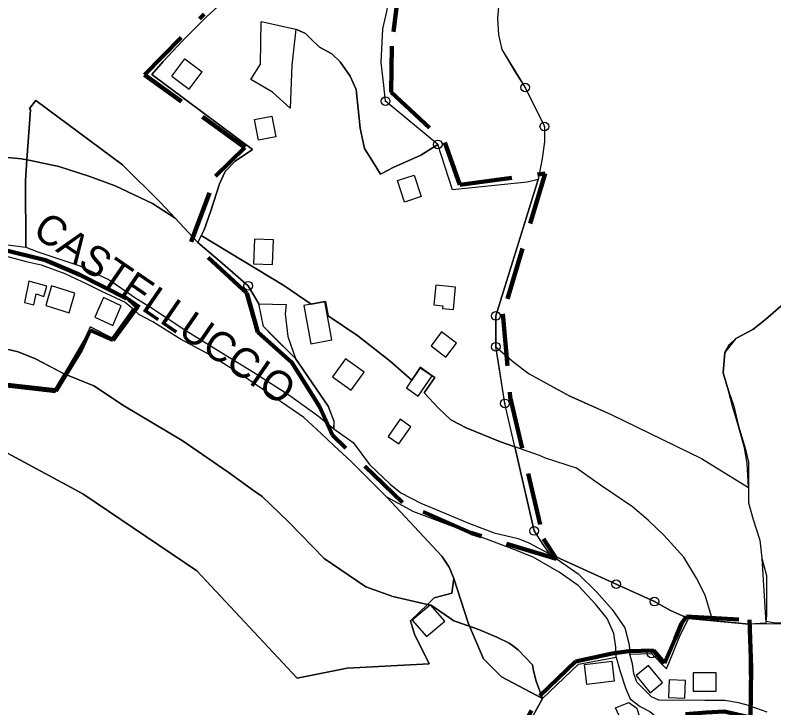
# Model space of a CAD drawing. Extents: x 645880 to 658994, y 884400 to 894744.
# Drawn here: x 655747.6 to 656182.3, y 891531.6 to 891928.6 of the extents above; entities that cross this region are included whole.
import ezdxf
from ezdxf.enums import TextEntityAlignment as Align

# ---------------------------------------------------------------- set-up
doc = ezdxf.new("R2010")
doc.units = 0
doc.header["$LTSCALE"] = 10
doc.header["$PDMODE"] = 32
doc.header["$PDSIZE"] = 5
doc.linetypes.add('MEDIUM_DASHED', pattern=[4.5, 3, -1.5])
for name, color, linetype, lineweight in [('12', 7, 'Continuous', 25), ('15', 7, 'MEDIUM_DASHED', 100), ('16', 7, 'Continuous', 25), ('17', 7, 'Continuous', 25), ('30', 7, 'Continuous', 25), ('33', 7, 'Continuous', 25), ('55', 7, 'Continuous', 25), ('6', 7, 'Continuous', 25), ('7', 7, 'Continuous', 25), ('8', 7, 'Continuous', 25)]:
    doc.layers.add(name, color=color, linetype=linetype, lineweight=lineweight)
doc.layers.add('60', color=7, linetype='Continuous')

msp = doc.modelspace()

# ---------------------------------------------------------------- linework, layer by layer
at = {"layer": '12'}
for points in [[(655888.5, 891925), (655908.32, 891920.64), (655906.06, 891899.99), (655905.14, 891875.37), (655894.95, 891884.37), (655882.68, 891891.78), (655888.24, 891900.55)], [(655887.11, 891763.14), (655902.81, 891762.74), (655902.36, 891757.5), (655903.81, 891744.41), (655908.14, 891731.75), (655889.85, 891750.11)]]:
    msp.add_lwpolyline(points, close=True, dxfattribs=at)
at = {"layer": '15'}
for points in [[(655968.03, 891948.85), (655963.44, 891910.84), (655963.07, 891884.46), (655993.82, 891855.67), (656002.35, 891831.3), (656051.2, 891837.93), (656027.05, 891757.4), (656031.25, 891709.64), (656050.29, 891628.45), (656057.81, 891616.94), (656008.7, 891631.83), (655969.52, 891649.2), (655929.34, 891687.91), (655921.9, 891704.29), (655906.02, 891729.6), (655886.68, 891746.98), (655880.23, 891769.31), (655848.48, 891798.59), (655862.43, 891836.28), (655879.24, 891852.69), (655821.7, 891894.38), (655855.8, 891929.06)], [(656129.47, 891579.99), (656132.2, 891583.96), (656168.33, 891581.97), (656169.33, 891554.49), (656168.83, 891526.01), (656153.99, 891529.49), (656143.37, 891528.83), (656131.76, 891527.95)], [(656118.62, 891525.84), (656115.09, 891522.49), (656109.61, 891512.47), (656107.56, 891505.27), (656130.23, 891488.12), (656118.29, 891470.76), (656094.96, 891481.82), (656069.3, 891487.05), (656055.47, 891492.82), (656040.55, 891497.87), (656033.97, 891501.06), (656028.99, 891503.72), (656048.16, 891538.46), (656068.74, 891558.16), (656089.63, 891562.66), (656099.28, 891564.15), (656113.39, 891564.39), (656119.58, 891557.21), (656125.76, 891571.08), (656129.47, 891579.99)]]:
    msp.add_lwpolyline(points, dxfattribs=at)
msp.add_lwpolyline([(655646.84, 891749.19), (655653.39, 891769.57), (655661.39, 891782.31), (655679.57, 891791.4), (655703.94, 891796.86), (655720.3, 891797.59), (655740.3, 891794.31), (655765.03, 891788.13), (655784.67, 891779.76), (655812.67, 891765.57), (655817.4, 891761.2), (655803.58, 891742.28), (655790.49, 891748.1), (655785.39, 891736.82), (655770.85, 891713.17), (655739.46, 891716.66), (655731.59, 891716.04), (655729.52, 891684.15), (655680.88, 891688.08), (655676.95, 891728.68), (655687.01, 891734.77), (655685.02, 891756.84), (655679.49, 891755.99), (655656.66, 891749.56)], close=True, dxfattribs=at)
at = {"layer": '16'}
for points in [[(656239.58, 891884.9), (656251.8, 891878.19), (656258.02, 891872.19), (656260.02, 891868.63), (656260.47, 891863.74), (656257.36, 891857.51), (656236.47, 891823.03), (656212.68, 891789), (656187.83, 891763.23), (656177.5, 891754.21), (656170.25, 891748.49), (656160.57, 891743.21), (656154.2, 891735.29), (656153.25, 891723.59), (656156.3, 891713.28), (656159.36, 891704.5), (656162.03, 891693.05), (656165.84, 891680.45), (656167.75, 891672.44), (656167.75, 891657.93)], [(656167.75, 891657.93), (656167.75, 891649.15), (656170.42, 891639.61), (656174.23, 891627.77), (656175.38, 891617.47), (656178.1, 891607.41), (656178.04, 891584.27), (656177.78, 891581.2), (656183.34, 891580.26), (656198.23, 891580.51), (656212.94, 891580.51), (656222.91, 891580.94), (656234.08, 891584.44)]]:
    msp.add_lwpolyline(points, dxfattribs=at)
at = {"layer": '17'}
for p, q in [((656039.83, 891887.16), (656050.8, 891864.74)), ((656091.93, 891602.45), (656053.68, 891619.89)), ((656113.98, 891592.47), (656091.93, 891602.45))]:
    msp.add_line(p, q, dxfattribs=at)
for points in [[(656026.31, 891952.9), (656023.97, 891926.94), (656024.56, 891917.35), (656026.47, 891908.94), (656039.83, 891887.16), (656050.8, 891864.74), (656050.94, 891856), (656049.63, 891846.49), (656047.32, 891834.46), (656023, 891756.2), (656023, 891738.57), (656033.49, 891729.45), (656042.16, 891722.94), (656064.51, 891710.71), (656089.17, 891699.79), (656140.89, 891674.46), (656167.75, 891657.93), (656167.75, 891657.93), (656166.96, 891671.83), (656165.46, 891680.68), (656162.03, 891693.05), (656158.68, 891704.42), (656156.3, 891713.28), (656153.25, 891723.59), (656154.2, 891735.29), (656156.98, 891739.83), (656160.57, 891743.21), (656170.25, 891748.49), (656177.5, 891754.21), (656187.83, 891763.23)], [(656026.3, 891952.9), (656023.97, 891926.94), (656024.56, 891917.35), (656026.47, 891908.94), (656034.42, 891895.35), (656039.83, 891887.16)], [(655754.3, 891845.65), (655756.39, 891874.36), (655755.78, 891875.07), (655759.39, 891879.59), (655809.14, 891842.89), (655830.8, 891821.22), (655852.15, 891798.25), (655855.8, 891805.55), (655859.68, 891816.44), (655864.62, 891831.87), (655867.91, 891839.06), (655873.67, 891844.92), (655883.55, 891851.57), (655825.89, 891894.52), (655832.33, 891902.04), (655843.29, 891913.65), (655856.93, 891927.43), (655868, 891937.73)], [(655958.26, 891920.66), (655960.6, 891930.61), (655961.54, 891936.46)], [(655959.83, 891879.28), (655958.87, 891888.32), (655957.26, 891901.5), (655958.26, 891920.66)], [(656049.63, 891846.49), (656047.32, 891834.46), (656040.98, 891832.9), (655998.19, 891828.4), (655989.69, 891854.52), (655959.83, 891879.28)], [(656050.8, 891864.74), (656050.94, 891856), (656049.63, 891846.49)], [(655754.3, 891845.65), (655751.28, 891846.27), (655731.29, 891848.24), (655713.48, 891848.65), (655700.24, 891847.42)], [(655700.24, 891847.42), (655713.48, 891848.65), (655731.29, 891848.24), (655751.28, 891846.27), (655754.3, 891845.65)], [(655687.95, 891796.1), (655704.64, 891798.15), (655718.02, 891798.89), (655734.15, 891798.14), (655753.71, 891795.7), (655753.43, 891833.77), (655754.3, 891845.65)], [(655786.39, 891654.24), (655728.52, 891685.4), (655700.38, 891687.6), (655682.98, 891688.96)], [(655999.02, 891581.54), (655985.86, 891590.44), (655983.92, 891590.89), (655974.18, 891581.45), (655976.43, 891573.76), (655984.75, 891556.73), (655937.84, 891554.35), (655909.11, 891548.53), (655851.67, 891610.21), (655786.39, 891654.24)], [(656092.04, 891560.61), (656091.83, 891566.28), (656090.56, 891574.24), (656086.74, 891582.84), (656080.37, 891590.8), (656070.19, 891601.63), (656059.37, 891609.27), (656044.41, 891617.87), (656032.35, 891622.8), (656004.42, 891633.19), (655976.02, 891644.02), (655960.62, 891652.29), (655992.09, 891618.54)], [(655992.09, 891618.54), (655996.21, 891612.22), (655998.84, 891605.69), (656007.16, 891580.22), (656007.97, 891578.31)], [(656053.68, 891619.89), (656070.19, 891608.32), (656080.69, 891598.13), (656089.6, 891587.94), (656096.92, 891577.43), (656099.47, 891567.87), (656099.86, 891562.27), (656112.2, 891562.81)], [(655999.02, 891581.54), (656007.97, 891578.31), (656007.16, 891580.22), (655998.84, 891605.69), (655997.77, 891597.37), (655987.7, 891594.55), (655983.92, 891590.89)], [(656112.2, 891562.81), (656120.71, 891554.02), (656128.51, 891572.64), (656133.47, 891582.81), (656123.15, 891587.4), (656113.98, 891592.47)], [(655983.92, 891590.89), (655985.86, 891590.44), (655999.02, 891581.54)], [(656078.47, 891422.3), (656074.29, 891435.57), (656072.29, 891443.27), (656071.65, 891452.77), (656073.24, 891465.01), (656081.57, 891475.88), (656089.03, 891484.77), (656071.19, 891488.48), (656054.45, 891495.4), (656041.28, 891499.66), (656031.95, 891504.45), (656049.79, 891536.92), (656026.15, 891549.44), (656015.9, 891559.7), (656007.97, 891578.31), (655999.02, 891581.54)], [(656186.31, 891579.75), (656168.2, 891579.6), (656168.12, 891556.06), (656168.45, 891532.73)], [(656007.97, 891578.31), (656013.65, 891576.27), (656023.55, 891572.06), (656030.63, 891568.7), (656032.6, 891567.36), (656035.8, 891564.83), (656044.01, 891556.26), (656044.67, 891552.8), (656046.16, 891546.93), (656049.79, 891536.92), (656070.37, 891556.62), (656092.04, 891560.61)], [(656046.16, 891546.93), (656044.67, 891552.8), (656044.01, 891556.26), (656035.8, 891564.83), (656032.6, 891567.36), (656030.63, 891568.7), (656023.55, 891572.06), (656013.65, 891576.27), (656007.97, 891578.31), (656015.9, 891559.7), (656026.15, 891549.44)], [(656026.15, 891549.44), (656049.79, 891536.92), (656046.16, 891546.93)], [(656168.45, 891532.73), (656178.27, 891529.33)]]:
    msp.add_lwpolyline(points, dxfattribs=at)
for p in [(656039.83, 891887.16), (655959.83, 891879.28), (656050.8, 891864.74), (656091.93, 891602.45), (656113.98, 891592.47), (656112.2, 891562.81)]:
    msp.add_point(p, dxfattribs=at)
at = {"layer": '30'}
for p, q in [((655754.3, 891845.65), (655756.37, 891845.22)), ((655775.65, 891723.07), (655792.69, 891716.09)), ((655851.67, 891610.21), (655909.11, 891548.53)), ((656146.57, 891581.6), (656146.52, 891583.98))]:
    msp.add_line(p, q, dxfattribs=at)
for points in [[(655839.18, 891812.21), (655830.8, 891821.22), (655809.14, 891842.89), (655759.39, 891879.59), (655755.78, 891875.07), (655756.39, 891874.36), (655754.3, 891845.65)], [(655754.3, 891845.65), (655753.43, 891833.77), (655753.71, 891795.7), (655760.59, 891793.02)], [(655852.15, 891798.25), (655839.18, 891812.21), (655826.35, 891820.69), (655804.95, 891830.79), (655790.33, 891836.18), (655772.53, 891841.86), (655756.37, 891845.22), (655754.3, 891845.65)], [(655756.37, 891845.22), (655772.53, 891841.86), (655790.33, 891836.18), (655804.95, 891830.79), (655826.35, 891820.69), (655839.18, 891812.21)], [(655930.23, 891691.47), (655930.27, 891695.83), (655926.99, 891704.53), (655908.14, 891731.75), (655894.99, 891744.76), (655889.85, 891750.11), (655887.11, 891763.14), (655881.08, 891773.51), (655866.28, 891786.27), (655852.15, 891798.25)], [(655760.59, 891793.02), (655771.5, 891789.38), (655784.68, 891784.84), (655801.35, 891776.95), (655808.78, 891771.95), (655816.66, 891766.34)], [(655816.66, 891766.34), (655825.15, 891761.18), (655845.46, 891747.84), (655867.89, 891733.89), (655884.11, 891724.03), (655905.02, 891710.69), (655921.39, 891698.71), (655930.15, 891691.57), (655930.23, 891691.47)], [(655814.94, 891760.42), (655802.95, 891743.58), (655790.52, 891750.05), (655787.92, 891743.85), (655775.65, 891723.07)], [(655930.14, 891681.93), (655922.91, 891688.86), (655912.9, 891697.95), (655897.14, 891708.87), (655877.29, 891722.52), (655858.65, 891734.04), (655842.28, 891742.84), (655826.37, 891752.85), (655818.49, 891756.94), (655814.94, 891760.42)], [(656033.93, 891681.09), (656028.23, 891706.07), (656024.27, 891730.81), (656023, 891738.57), (656033.49, 891729.45), (656042.16, 891722.94), (656065.31, 891710.28), (656089.17, 891699.79), (656118.1, 891685.67), (656140.89, 891674.46), (656167.75, 891657.93), (656167.75, 891649.15), (656170.42, 891639.61), (656174.23, 891627.77), (656175.38, 891617.47), (656177.69, 891580.17), (656168.2, 891579.6), (656146.57, 891581.6)], [(655775.65, 891723.07), (655770.51, 891714.36), (655739.87, 891717.77), (655730.87, 891717.2), (655728.52, 891685.4)], [(655963.97, 891595.48), (655948.53, 891600.89), (655924.6, 891617.19), (655904.23, 891638.28), (655893.99, 891647.96), (655889.04, 891652.71), (655882.74, 891657.12), (655869.55, 891666.72), (655843.24, 891684.83), (655810.27, 891704.44), (655792.69, 891716.09), (655775.65, 891723.07)], [(655792.69, 891716.09), (655810.27, 891704.44), (655843.24, 891684.83), (655869.55, 891666.72), (655882.74, 891657.12), (655889.04, 891652.71), (655893.99, 891647.96), (655904.23, 891638.28), (655924.6, 891617.19), (655948.53, 891600.89), (655963.97, 891595.48), (655983.92, 891590.89)], [(655728.52, 891685.4), (655786.39, 891654.24), (655851.67, 891610.21)], [(655983.92, 891590.89), (655987.7, 891594.55), (655997.77, 891597.37), (655998.84, 891605.69), (655996.21, 891612.22), (655992.09, 891618.54), (655960.62, 891652.29), (655940.34, 891672.63), (655930.14, 891681.93)], [(656146.52, 891583.98), (656142.88, 891596.13), (656137.97, 891605.94), (656130.72, 891618.03), (656119.2, 891630.57), (656110.31, 891639.06), (656101.22, 891646.79), (656090.02, 891654.51), (656082.94, 891659.24), (656069.26, 891668.87), (656051.54, 891674.78), (656047.97, 891676.14), (656033.93, 891681.09)], [(656033.93, 891681.09), (656044.9, 891632.99), (656049.41, 891625.93), (656053.68, 891619.89), (656091.93, 891602.45)], [(656146.52, 891583.98), (656142.88, 891596.13), (656137.97, 891605.94), (656130.72, 891618.03), (656119.2, 891630.57), (656110.31, 891639.06), (656101.22, 891646.79), (656090.02, 891654.51), (656082.94, 891659.24), (656069.26, 891668.87), (656051.54, 891674.78), (656047.97, 891676.14), (656033.93, 891681.09)], [(656091.93, 891602.45), (656113.98, 891592.47), (656123.15, 891587.4), (656133.47, 891582.81), (656146.57, 891581.6), (656146.52, 891583.98)], [(655909.11, 891548.53), (655937.84, 891554.35), (655984.75, 891556.73), (655976.43, 891573.76), (655974.18, 891581.45), (655983.92, 891590.89), (655963.97, 891595.48)]]:
    msp.add_lwpolyline(points, dxfattribs=at)
at = {"layer": '33'}
for p, q in [((656023, 891738.57), (656023, 891756.2)), ((656028.23, 891706.07), (656023, 891738.57)), ((656044.9, 891632.99), (656033.93, 891681.09))]:
    msp.add_line(p, q, dxfattribs=at)
for points in [[(655868, 891937.73), (655856.93, 891927.43), (655843.29, 891913.65), (655832.33, 891902.04), (655825.89, 891894.52), (655883.55, 891851.57), (655873.67, 891844.92), (655867.91, 891839.06), (655864.62, 891831.87), (655859.68, 891816.44), (655855.8, 891805.55), (655854.22, 891802.39)], [(655958.26, 891920.66), (655960.6, 891930.61), (655961.54, 891936.46)], [(655964.16, 891841.32), (655956.86, 891837.52), (655953.36, 891843.36), (655947.81, 891852.13), (655946.35, 891858.56), (655945.18, 891863.82), (655942.94, 891885.97), (655939.59, 891893.67), (655933.87, 891901.76), (655928.93, 891906.5), (655922.03, 891910.25), (655917.3, 891914.59), (655913.94, 891918.15), (655908.32, 891920.64), (655906.06, 891899.99), (655905.14, 891875.37), (655894.95, 891884.37), (655886.21, 891889.61), (655882.68, 891891.78), (655888.24, 891900.55), (655888.5, 891925), (655908.32, 891920.64)], [(655908.32, 891920.64), (655913.94, 891918.15), (655917.3, 891914.59), (655922.03, 891910.25)], [(655979.93, 891848.33), (655989.69, 891854.52), (655959.83, 891879.28), (655958.87, 891888.32), (655957.26, 891901.5), (655958.26, 891920.66)], [(655922.03, 891910.25), (655928.93, 891906.5), (655933.87, 891901.76), (655939.59, 891893.67), (655942.94, 891885.97), (655945.18, 891863.82)], [(655945.18, 891863.82), (655946.35, 891858.56), (655947.81, 891852.13)], [(655989.69, 891854.52), (655979.93, 891848.33), (655964.16, 891841.32)], [(656023, 891756.2), (656043.33, 891821.39), (656047.32, 891834.46), (656040.98, 891832.9), (655998.19, 891828.4), (655989.69, 891854.52)], [(655947.81, 891852.13), (655953.36, 891843.36), (655956.86, 891837.52)], [(655956.86, 891837.52), (655964.16, 891841.32), (655979.93, 891848.33)], [(655962.52, 891730.25), (655943.99, 891744.83), (655926.98, 891756.35), (655925.47, 891764.52), (655917.18, 891762.98), (655901.55, 891773.56), (655854.22, 891802.39), (655852.15, 891798.25), (655866.28, 891786.27), (655881.08, 891773.51)], [(655854.22, 891802.39), (655901.55, 891773.56), (655917.18, 891762.98), (655925.47, 891764.52), (655926.98, 891756.35), (655943.99, 891744.83), (655962.52, 891730.25)], [(655881.08, 891773.51), (655887.11, 891763.14), (655902.81, 891762.74)], [(655902.81, 891762.74), (655902.36, 891757.5), (655903.81, 891744.41), (655908.14, 891731.75), (655926.99, 891704.53), (655930.26, 891695.83), (655930.15, 891691.57), (655941.34, 891683.65), (655950.64, 891671.07)], [(656033.93, 891681.09), (656025.72, 891683.99), (656006.08, 891692.06), (655997.29, 891696.67), (655990.13, 891703.4), (655981.99, 891712.07), (655987.95, 891720.84), (655979.67, 891726.48), (655974.8, 891719.3), (655962.52, 891730.25)], [(655962.52, 891730.25), (655974.8, 891719.3), (655979.67, 891726.48), (655987.95, 891720.84), (655981.99, 891712.07), (655990.13, 891703.4), (655997.29, 891696.67), (656006.08, 891692.06), (656025.72, 891683.99), (656033.93, 891681.09), (656028.23, 891706.07)], [(655950.64, 891671.07), (655962.36, 891659.87), (655968.56, 891654.87), (655980.09, 891648.84), (655987.84, 891645.74), (656007.99, 891637.3), (656022.12, 891631.96), (656035.72, 891628.68), (656041.92, 891626.1), (656053.68, 891619.89), (656044.9, 891632.99)]]:
    msp.add_lwpolyline(points, dxfattribs=at)
for p in [(655989.69, 891854.52), (655881.08, 891773.51), (656023, 891756.2), (656023, 891738.57), (656028.23, 891706.07), (656044.9, 891632.99)]:
    msp.add_point(p, dxfattribs=at)
at = {"layer": '55'}
for points in [[(655756.37, 891845.22), (655751.28, 891846.27), (655731.29, 891848.24), (655713.48, 891848.65), (655692.81, 891846.73), (655677.77, 891844.48), (655658.39, 891840.35), (655640.55, 891833.67), (655625.11, 891824.07), (655608.99, 891814.04), (655597.12, 891815.5), (655579.49, 891817.36), (655561.35, 891819.34), (655546.19, 891820.04), (655520.05, 891820.67), (655490.4, 891821.27), (655456.38, 891823.01), (655430.37, 891825.09)], [(655962.52, 891730.25), (655943.99, 891744.83), (655926.98, 891756.35), (655925.47, 891764.52), (655917.18, 891762.98), (655901.55, 891773.56), (655854.22, 891802.39), (655852.15, 891798.25), (655839.18, 891812.21), (655826.35, 891820.69), (655804.95, 891830.79), (655790.33, 891836.18), (655772.53, 891841.86), (655756.37, 891845.22)], [(655689.09, 891733.72), (655704.16, 891736.03), (655715.68, 891742.15), (655726.88, 891740.22), (655736.16, 891738.76), (655749.21, 891735.64), (655759.14, 891731.56), (655775.65, 891723.07), (655792.69, 891716.09)], [(656047.97, 891676.14), (656025.72, 891683.99), (656006.08, 891692.06), (655997.29, 891696.67), (655990.13, 891703.4), (655981.99, 891712.07), (655987.95, 891720.84), (655979.67, 891726.48), (655974.8, 891719.3), (655962.52, 891730.25)], [(655792.69, 891716.09), (655810.27, 891704.44), (655843.24, 891684.83), (655869.55, 891666.72), (655882.74, 891657.12), (655889.04, 891652.71), (655893.99, 891647.96), (655904.23, 891638.28), (655924.6, 891617.19), (655948.53, 891600.89), (655963.97, 891595.48)], [(656146.52, 891583.98), (656142.88, 891596.13), (656137.97, 891605.94), (656130.72, 891618.03), (656119.2, 891630.57), (656110.31, 891639.06), (656101.22, 891646.79), (656090.02, 891654.51), (656082.94, 891659.24), (656069.26, 891668.87), (656051.54, 891674.78), (656047.97, 891676.14)], [(656308.38, 891602.9), (656308.89, 891587.35), (656282.99, 891584.67), (656275.98, 891584.56), (656259.46, 891568.7), (656250.27, 891555.09), (656242.05, 891543.13), (656226.49, 891558.32), (656211.96, 891569.69), (656196.53, 891575.99), (656186.31, 891579.75), (656168.2, 891579.6)], [(655963.97, 891595.48), (655985.86, 891590.44), (655999.02, 891581.54), (656013.65, 891576.27), (656023.55, 891572.06), (656030.63, 891568.7), (656032.6, 891567.36), (656035.8, 891564.83), (656044.01, 891556.26), (656044.67, 891552.8), (656046.16, 891546.93)], [(656168.2, 891579.6), (656146.57, 891581.6), (656146.52, 891583.98)], [(656046.16, 891546.93), (656049.79, 891536.92), (656031.95, 891504.45), (656041.28, 891499.66), (656054.45, 891495.4), (656071.19, 891488.48), (656089.03, 891484.77), (656095.78, 891483.3), (656118.99, 891471.57)]]:
    msp.add_lwpolyline(points, dxfattribs=at)
at = {"layer": '6'}
for p, q in [((655837.31, 891893.63), (655844.81, 891903.62)), ((655844.81, 891903.62), (655854.81, 891896.11)), ((655847.31, 891886.12), (655854.81, 891896.11)), ((655837.31, 891893.63), (655847.31, 891886.12))]:
    msp.add_line(p, q, dxfattribs=at)
for points in [[(655896.85, 891858.92), (655887.03, 891857.01), (655884.75, 891868.79), (655894.57, 891870.7)], [(655976.2, 891836.92), (655980.23, 891824.56), (655970.71, 891821.46), (655966.69, 891833.83)], [(655912.91, 891762.26), (655916.97, 891740.29), (655929.02, 891742.52), (655924.96, 891764.49)], [(655985.61, 891590.68), (655975.03, 891581.82), (655983.18, 891572.5), (655993.76, 891581.36)]]:
    msp.add_lwpolyline(points, close=True, dxfattribs=at)
at = {"layer": '7'}
for points in [[(655884.63, 891800.25), (655884.08, 891786.14), (655895.03, 891785.71), (655895.58, 891799.82)], [(655755.35, 891776.11), (655752.87, 891763.95), (655758.23, 891762.65), (655759.55, 891768.89), (655764.02, 891767.31), (655765.67, 891773.3)], [(655768.38, 891773.52), (655765.1, 891762.19), (655778.5, 891757.98), (655781.78, 891769.31)], [(655988.6, 891773.76), (655987.51, 891762.58), (655992.59, 891762.08), (655992.43, 891760.48), (655998.65, 891759.86), (655999.92, 891772.63)], [(655798.22, 891766.79), (655793.27, 891755.46), (655803.45, 891750.7), (655808.4, 891762.03)], [(655991.94, 891747.07), (655985.91, 891739.09), (655994.42, 891732.66), (656000.45, 891740.63)], [(655936.86, 891731.62), (655929.45, 891721.24), (655940.19, 891713.57), (655947.6, 891723.95)], [(655979.72, 891726.8), (655971.76, 891715.09), (655978.5, 891710.21), (655986.46, 891721.91)], [(655968.09, 891696.96), (655961.23, 891687.11), (655967.36, 891682.84), (655974.22, 891692.69)], [(656089.49, 891558.41), (656090.86, 891546.96), (656075.14, 891544.99), (656073.77, 891556.44)], [(656110.47, 891555.89), (656103.34, 891550.04), (656111.35, 891540.27), (656118.48, 891546.12)], [(656135.99, 891551.62), (656135.99, 891541.24), (656149.16, 891541.24), (656149.16, 891551.62)], [(656122.29, 891547.61), (656122.01, 891537.49), (656131.35, 891537.23), (656131.63, 891547.35)], [(656091.63, 891531.61), (656099.18, 891534.75), (656103.77, 891531.35), (656107.12, 891520.5), (656098.75, 891516.31), (656097.29, 891518.52), (656091.09, 891515.12), (656088.66, 891520.88), (656095.4, 891523.24)]]:
    msp.add_lwpolyline(points, close=True, dxfattribs=at)
at = {"layer": '8'}
for points in [[(655741.93, 891790.72), (655753.95, 891787.46), (655762.51, 891785.57), (655776.06, 891780.58), (655789.08, 891774.49), (655797.07, 891770.45), (655810.53, 891764.01), (655810.51, 891764.06), (655814.94, 891760.42), (655802.95, 891743.58), (655790.52, 891750.05), (655787.92, 891743.85), (655775.65, 891723.07)], [(655775.65, 891723.07), (655772.99, 891724.28), (655759.14, 891731.56), (655749.21, 891735.64), (655736.16, 891738.76), (655723.85, 891740.81), (655715.68, 891742.15), (655704.16, 891736.03), (655690.82, 891733.84), (655689.09, 891733.72)], [(655775.65, 891723.07), (655772.99, 891724.28), (655759.14, 891731.56), (655749.21, 891735.64), (655739.55, 891737.95), (655739.87, 891717.77)], [(655739.87, 891717.77), (655770.51, 891714.36), (655775.65, 891723.07)], [(656099.86, 891562.27), (656112.2, 891562.81), (656120.71, 891554.02), (656128.51, 891572.64), (656133.47, 891582.81), (656168.2, 891579.6), (656168.12, 891556.06), (656168.45, 891532.73)], [(656168.45, 891532.73), (656162.02, 891534.55), (656154.23, 891535.73), (656142.71, 891535.73), (656116.47, 891536.07), (656112.24, 891537.93), (656103.77, 891546.23), (656102.08, 891551.32), (656101.4, 891556.74), (656099.86, 891562.27)], [(656116.64, 891525.08), (656109.5, 891512.33), (656107.17, 891504.21), (656101.8, 891493.4), (656099.14, 891486.61), (656095.78, 891483.3), (656089.03, 891484.77), (656071.19, 891488.48), (656054.45, 891495.4), (656041.28, 891499.66), (656031.95, 891504.45), (656049.79, 891536.92), (656070.37, 891556.62), (656092.04, 891560.61)], [(656092.04, 891560.61), (656094.12, 891553.01), (656097.51, 891542.51), (656100.05, 891536.75), (656105.64, 891532.34), (656111.22, 891529.46), (656116.64, 891525.08)]]:
    msp.add_lwpolyline(points, dxfattribs=at)

# ---------------------------------------------------------------- texts
at = {"layer": '60'}
msp.add_text('CASTELLUCCIO', height=17, rotation=325.573, dxfattribs=at).set_placement((655828.59, 891753.62), align=Align.CENTER)

doc.saveas('drawing.dxf')
